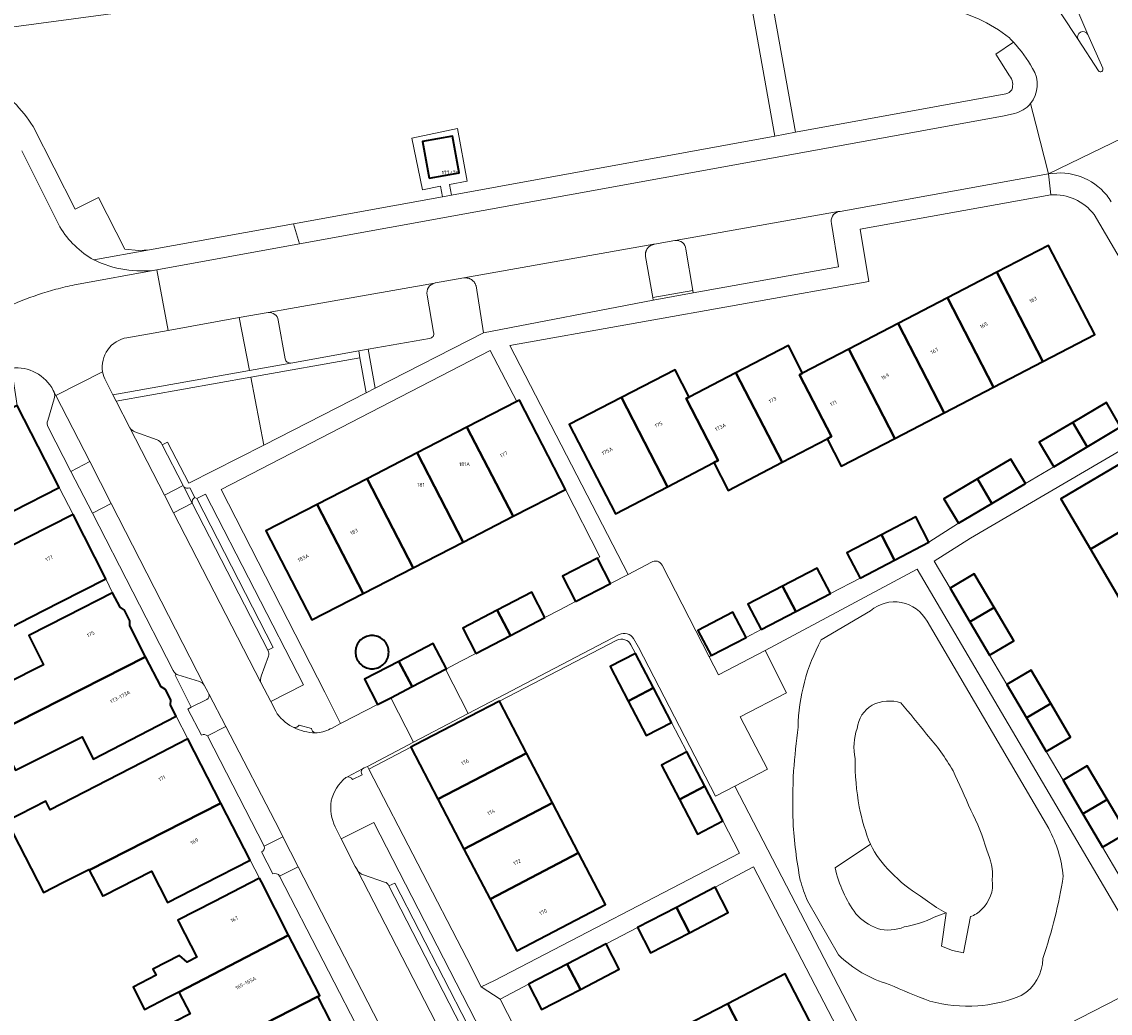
# Model space of a CAD drawing. Header units: metres. Extents: x 197700 to 204338, y 317132 to 325229.
# Tile 304 of 656: x 200407 to 200513, y 319540 to 319636. Entities that reach past the tile are written whole.
import ezdxf
from ezdxf.enums import TextEntityAlignment as Align

# ---------------------------------------------------------------- set-up
doc = ezdxf.new("R2010")
doc.units = ezdxf.units.M
for name, color, linetype, lineweight in [('B-WE-GR-BEPLANTING_CULTUUR_BODEMBEDEKKER-GV', 90, 'Continuous', 18), ('B-WE-GR-BEPLANTING_CULTUUR_HEESTERS-GV', 90, 'Continuous', 18), ('B-WE-OG-BEBOUWING-GV', 7, 'Continuous', 35), ('B-WE-OG-BEBOUWING-T18', 10, 'Continuous', 18), ('B-WE-OG-TERREIN_CULTUURSCHEIDING-GV', 7, 'Continuous', 18), ('B-WE-OG-TERREIN_ERF-GV', 7, 'Continuous', 18), ('B-WE-OG-WATER-GV', 130, 'Continuous', 18), ('B-WE-OG-WATER_SLOOT-GV', 120, 'Continuous', 18), ('B-WE-VH-VERHARDING_ASFALT-GV', 252, 'Continuous', 18), ('B-WE-VH-VERHARDING_BETONSTRAATSTEEN-GV', 252, 'Continuous', 18), ('B-WE-VH-VERHARDING_OPEN-GV', 252, 'Continuous', 18), ('B-WE-VH-VERHARDING_STRAATBAKSTEEN-GV', 252, 'Continuous', 18), ('B-WE-VH-VERHARDING_TEGEL-GV', 252, 'Continuous', 18)]:
    doc.layers.add(name, color=color, linetype=linetype, lineweight=lineweight)
doc.styles.add('NLCS-ISO-M200-T18', font='NLCS-ISO.ttf', dxfattribs={"height": 0.36})

msp = doc.modelspace()

# ---------------------------------------------------------------- linework, layer by layer
at = {"layer": 'B-WE-GR-BEPLANTING_CULTUUR_BODEMBEDEKKER-GV'}
for points in [[(200446.365, 319605.609), (200440.405, 319604.548), (200441.089, 319600.761), (200451.641, 319606.151), (200450.914, 319610.712), (200450.9, 319610.76), (200450.884, 319610.807), (200450.865, 319610.854), (200450.845, 319610.899), (200450.822, 319610.944), (200450.797, 319610.987), (200450.77, 319611.029), (200450.741, 319611.07), (200450.711, 319611.11), (200450.678, 319611.148), (200450.644, 319611.184), (200450.608, 319611.219), (200450.571, 319611.252), (200450.532, 319611.284), (200450.492, 319611.313), (200450.45, 319611.341), (200450.407, 319611.366), (200450.363, 319611.39), (200450.318, 319611.412), (200450.272, 319611.431), (200450.225, 319611.448), (200450.177, 319611.463), (200450.129, 319611.476), (200450.08, 319611.486), (200450.03, 319611.494), (200449.981, 319611.5), (200449.931, 319611.504), (200449.881, 319611.505), (200449.831, 319611.504), (200449.781, 319611.5), (200449.73, 319611.494), (200449.729, 319611.494), (200446.973, 319611.017), (200446.921, 319611.009), (200446.87, 319610.999)], [(200446.158, 319609.825), (200446.772, 319606.206)], [(200430.642, 319608.132), (200427.845, 319607.631), (200428.838, 319602.488), (200432.876, 319603.207)], [(200432.319, 319603.616), (200431.644, 319607.367)], [(200429.953, 319572.069), (200430.899, 319570.232), (200434.105, 319571.868), (200424.557, 319590.432), (200423.717, 319590.011), (200431.157, 319575.49), (200430.634, 319575.218)], [(200430.679, 319574.635), (200429.971, 319572.701)], [(200421.662, 319572.929), (200421.579, 319572.811), (200423.157, 319569.666)], [(200423.977, 319572.169), (200421.865, 319572.822)], [(200424.866, 319570.968), (200424.798, 319571.1), (200424.42, 319571.837)], [(200423.157, 319569.666), (200424.681, 319570.432)], [(200459.498, 319515.774), (200459.457, 319515.843), (200462.105, 319517.292), (200461.945, 319517.603), (200440.954, 319558.456), (200437.775, 319556.856), (200439.136, 319554.16), (200439.312, 319553.848), (200439.326, 319553.821)], [(200439.927, 319553.357), (200442.001, 319552.637)], [(200442.421, 319552.275), (200442.998, 319552.517), (200450.1, 319538.699), (200459.109, 319521.095), (200458.589, 319520.826)]]:
    msp.add_lwpolyline(points, dxfattribs=at)
for points in [[(200446.87, 319610.999, 0.4201805), (200446.158, 319609.825)], [(200431.644, 319607.367, 0.3963458), (200430.642, 319608.132)], [(200446.772, 319606.206, -0.4933261), (200446.365, 319605.609)], [(200432.876, 319603.207, -0.4182355), (200432.319, 319603.616)], [(200430.634, 319575.218, -0.2033243), (200430.679, 319574.635)], [(200421.865, 319572.822, -0.0720507), (200421.662, 319572.929)], [(200424.42, 319571.837, 0.1651162), (200423.977, 319572.169)], [(200429.971, 319572.701, 0.1583736), (200429.953, 319572.069)], [(200424.681, 319570.432, 0.3887005), (200424.866, 319570.968)], [(200439.326, 319553.821, 0.2131217), (200439.927, 319553.357)], [(200442.001, 319552.637, -0.255865), (200442.421, 319552.275)]]:
    msp.add_lwpolyline(points, format="xyb", dxfattribs=at)
msp.add_lwpolyline([(200428.965, 319601.831), (200430.242, 319595.22), (200440.209, 319600.312), (200439.593, 319603.724)], close=True, dxfattribs=at)
at = {"layer": 'B-WE-GR-BEPLANTING_CULTUUR_HEESTERS-GV'}
msp.add_lwpolyline([(200470.31, 319615.144), (200470.267, 319615.136), (200468.283, 319614.785), (200468.264, 319614.782), (200468.237, 319614.777), (200468.185, 319614.764), (200468.137, 319614.75), (200468.09, 319614.734), (200468.044, 319614.715), (200467.998, 319614.694), (200467.954, 319614.672), (200467.91, 319614.647), (200467.868, 319614.62), (200467.827, 319614.591), (200467.788, 319614.56), (200467.75, 319614.527), (200467.714, 319614.493), (200467.679, 319614.457), (200467.646, 319614.419), (200467.615, 319614.38), (200467.586, 319614.339), (200467.559, 319614.297), (200467.534, 319614.254), (200467.511, 319614.21), (200467.49, 319614.164), (200467.471, 319614.118), (200467.455, 319614.071), (200467.44, 319614.023), (200467.428, 319613.974), (200467.419, 319613.925), (200467.412, 319613.876), (200467.407, 319613.826), (200467.404, 319613.776), (200467.404, 319613.726), (200467.406, 319613.676), (200467.41, 319613.626), (200467.418, 319613.573), (200468.127, 319609.591), (200472.025, 319610.28), (200471.347, 319614.312)], dxfattribs=at)
msp.add_lwpolyline([(200471.347, 319614.312, 0.4374476), (200470.31, 319615.144)], format="xyb", dxfattribs=at)
for points in [[(200468.171, 319609.345), (200472.066, 319610.033), (200472.025, 319610.28), (200468.127, 319609.591)], [(200439.593, 319603.724), (200439.475, 319604.382), (200432.876, 319603.207), (200428.838, 319602.488), (200415.524, 319600.117), (200415.843, 319599.494), (200428.965, 319601.831)]]:
    msp.add_lwpolyline(points, close=True, dxfattribs=at)
at = {"layer": 'B-WE-OG-BEBOUWING-GV'}
for points in [[(200446.357, 319621.202), (200449.273, 319621.731), (200448.622, 319625.322), (200445.705, 319624.793)], [(200506.137, 319603.356), (200511.215, 319605.995), (200506.686, 319614.664), (200501.64, 319612.046)], [(200496.834, 319609.553), (200501.332, 319600.859), (200506.137, 319603.356), (200501.64, 319612.046)], [(200501.332, 319600.859), (200496.834, 319609.553), (200492.029, 319607.059), (200496.529, 319598.363)], [(200491.725, 319595.866), (200496.529, 319598.363), (200492.029, 319607.059), (200487.223, 319604.566)], [(200480.741, 319593.555), (200485.106, 319595.831), (200485.532, 319596.053), (200482.418, 319602.073), (200482.709, 319602.224), (200481.349, 319604.917), (200476.226, 319602.25)], [(200491.725, 319595.866), (200487.223, 319604.566), (200482.709, 319602.224), (200482.418, 319602.073), (200485.532, 319596.053), (200485.106, 319595.831), (200486.49, 319593.146)], [(200471.673, 319599.88), (200470.318, 319602.551), (200465.069, 319599.838), (200469.577, 319591.155), (200474.083, 319593.503), (200474.509, 319593.725), (200471.398, 319599.737)], [(200474.509, 319593.725), (200474.083, 319593.503), (200475.46, 319590.802), (200480.741, 319593.555), (200476.226, 319602.25), (200471.673, 319599.88), (200471.398, 319599.737)], [(200450.025, 319596.951), (200454.51, 319588.271), (200459.617, 319590.897), (200455.137, 319599.588), (200454.885, 319599.458)], [(200465.069, 319599.838), (200459.969, 319597.203), (200464.482, 319588.5), (200469.577, 319591.155)], [(200394.641, 319582.983), (200399.556, 319585.603), (200405.832, 319588.806), (200410.285, 319591.079), (200406.199, 319599.083), (200398.388, 319595.03), (200398.535, 319594.746), (200381.832, 319581.854), (200384.834, 319577.964)], [(200513.707, 319596.975), (200512.338, 319599.365), (200509.054, 319597.428), (200510.449, 319595.039)], [(200445.163, 319594.443), (200449.645, 319585.77), (200454.51, 319588.271), (200450.025, 319596.951)], [(200509.054, 319597.428), (200505.771, 319595.492), (200507.191, 319593.103), (200510.449, 319595.039)], [(200449.645, 319585.77), (200445.163, 319594.443), (200440.301, 319591.935), (200444.78, 319583.269)], [(200519.199, 319590.028), (200516.309, 319594.935), (200507.887, 319589.977), (200510.776, 319585.071)], [(200504.431, 319591.463), (200503.011, 319593.852), (200499.753, 319591.916), (200501.173, 319589.526)], [(200435.439, 319589.428), (200439.915, 319580.768), (200444.78, 319583.269), (200440.301, 319591.935)], [(200497.915, 319587.59), (200501.173, 319589.526), (200499.753, 319591.916), (200496.495, 319589.979)], [(200510.776, 319585.071), (200513.547, 319580.365), (200521.97, 319585.322), (200519.199, 319590.028)], [(200439.915, 319580.768), (200435.439, 319589.428), (200430.43, 319586.844), (200434.909, 319578.194)], [(200404.29, 319581.105), (200401.271, 319579.556), (200403.016, 319576.151), (200407.491, 319578.448), (200410.366, 319579.91), (200414.823, 319582.176), (200411.642, 319588.435), (200407.184, 319586.169), (200402.83, 319583.956)], [(200491.686, 319583.994), (200495.04, 319585.743), (200493.755, 319588.208), (200490.401, 319586.458)], [(200488.332, 319582.244), (200491.686, 319583.994), (200490.401, 319586.458), (200487.047, 319584.709)], [(200460.614, 319579.97), (200464.021, 319581.736), (200462.742, 319584.204), (200459.335, 319582.439)], [(200482.059, 319579), (200485.434, 319580.751), (200484.154, 319583.219), (200480.778, 319581.468)], [(200497.089, 319581.26), (200499.016, 319577.998), (200501.384, 319579.396), (200499.457, 319582.658)], [(200411.053, 319578.549), (200407.344, 319576.648), (200408.769, 319573.804), (200401.325, 319570.076), (200403.048, 319566.636), (200404.164, 319567.203), (200418.713, 319574.597), (200417.168, 319577.601), (200417.189, 319578.094), (200416.663, 319579.129), (200416.23, 319579.41), (200415.502, 319580.83)], [(200457.613, 319578.41), (200456.329, 319580.875), (200452.97, 319579.126), (200454.254, 319576.661)], [(200478.684, 319577.248), (200482.059, 319579), (200480.778, 319581.468), (200477.403, 319579.716)], [(200450.895, 319574.912), (200454.254, 319576.661), (200452.97, 319579.126), (200449.611, 319577.377)], [(200473.825, 319574.699), (200477.223, 319576.481), (200475.933, 319578.943), (200472.534, 319577.161)], [(200499.016, 319577.998), (200500.942, 319574.736), (200503.31, 319576.134), (200501.384, 319579.396)], [(200442.401, 319575.044), (200442.395, 319575.185), (200442.376, 319575.325), (200442.345, 319575.464), (200442.303, 319575.599), (200442.249, 319575.729), (200442.183, 319575.855), (200442.107, 319575.974), (200442.021, 319576.087), (200441.926, 319576.191), (200441.821, 319576.287), (200441.709, 319576.373), (200441.59, 319576.449), (200441.464, 319576.514), (200441.333, 319576.568), (200441.198, 319576.611), (200441.06, 319576.641), (200440.92, 319576.66), (200440.778, 319576.666), (200440.637, 319576.66), (200440.497, 319576.641), (200440.359, 319576.611), (200440.224, 319576.568), (200440.093, 319576.514), (200439.967, 319576.449), (200439.848, 319576.373), (200439.736, 319576.287), (200439.631, 319576.191), (200439.536, 319576.087), (200439.449, 319575.974), (200439.373, 319575.855), (200439.308, 319575.729), (200439.254, 319575.599), (200439.211, 319575.464), (200439.181, 319575.325), (200439.162, 319575.185), (200439.156, 319575.044), (200439.162, 319574.902), (200439.181, 319574.762), (200439.211, 319574.624), (200439.254, 319574.489), (200439.308, 319574.358), (200439.373, 319574.233), (200439.449, 319574.113), (200439.536, 319574.001), (200439.631, 319573.897), (200439.736, 319573.801), (200439.848, 319573.715), (200439.967, 319573.639), (200440.093, 319573.573), (200440.224, 319573.519), (200440.359, 319573.477), (200440.497, 319573.446), (200440.637, 319573.428), (200440.778, 319573.421), (200440.92, 319573.428), (200441.06, 319573.446), (200441.198, 319573.477), (200441.333, 319573.519), (200441.464, 319573.573), (200441.59, 319573.639), (200441.709, 319573.715), (200441.821, 319573.801), (200441.926, 319573.897), (200442.021, 319574.001), (200442.107, 319574.113), (200442.183, 319574.233), (200442.249, 319574.358), (200442.303, 319574.489), (200442.345, 319574.624), (200442.376, 319574.762), (200442.395, 319574.902)], [(200444.669, 319571.676), (200447.94, 319573.377), (200448.027, 319573.422), (200446.745, 319575.889), (200443.386, 319574.142)], [(200417.243, 319566.502), (200421.68, 319568.807), (200421.125, 319569.875), (200421.166, 319570.388), (200420.64, 319571.391), (200420.22, 319571.666), (200418.713, 319574.597), (200404.164, 319567.203), (200406.043, 319563.537), (200412.525, 319566.784), (200413.611, 319564.615)], [(200443.386, 319574.142), (200440.028, 319572.396), (200441.311, 319569.93), (200442.591, 319570.596), (200444.669, 319571.676)], [(200465.722, 319570.268), (200468.189, 319571.55), (200466.441, 319574.912), (200463.975, 319573.63)], [(200504.533, 319568.63), (200506.903, 319570.024), (200504.982, 319573.288), (200502.612, 319571.893)], [(200465.722, 319570.268), (200467.47, 319566.905), (200469.937, 319568.187), (200468.189, 319571.55)], [(200450.3, 319568.771), (200444.975, 319565.995), (200444.558, 319565.778), (200447.196, 319560.718), (200455.819, 319565.212), (200453.181, 319570.273)], [(200506.903, 319570.024), (200504.533, 319568.63), (200506.454, 319565.366), (200508.823, 319566.761)], [(200413.229, 319553.79), (200426.043, 319560.323), (200422.819, 319566.587), (200418.373, 319564.298), (200409.406, 319559.687), (200408.981, 319560.516), (200405.194, 319558.576), (200408.755, 319551.623), (200410.644, 319552.59), (200413.187, 319553.87)], [(200447.196, 319560.718), (200449.733, 319555.853), (200458.355, 319560.347), (200455.819, 319565.212)], [(200470.731, 319560.68), (200473.194, 319561.969), (200471.437, 319565.328), (200468.974, 319564.039)], [(200512.394, 319560.688), (200510.469, 319563.95), (200508.101, 319562.552), (200510.026, 319559.29)], [(200474.952, 319558.61), (200473.194, 319561.969), (200470.731, 319560.68), (200472.488, 319557.321)], [(200426.043, 319560.323), (200413.229, 319553.79), (200414.542, 319551.276), (200414.631, 319551.321), (200419.28, 319553.702), (200420.847, 319550.642), (200424.448, 319552.496), (200428.894, 319554.785)], [(200458.355, 319560.347), (200449.733, 319555.853), (200452.27, 319550.988), (200460.892, 319555.481)], [(200510.026, 319559.29), (200511.95, 319556.028), (200514.319, 319557.426), (200512.394, 319560.688)], [(200452.27, 319550.988), (200454.896, 319545.952), (200463.517, 319550.446), (200460.892, 319555.481)], [(200429.808, 319553.005), (200425.361, 319550.72), (200421.843, 319548.912), (200421.938, 319548.726), (200423.708, 319545.335), (200422.778, 319544.849), (200422.019, 319545.469), (200419.433, 319544.145), (200419.73, 319543.565), (200417.497, 319542.404), (200418.61, 319540.232), (200420.849, 319541.38), (200421.943, 319541.941), (200421.965, 319541.898), (200432.65, 319547.474), (200429.99, 319552.651)], [(200470.425, 319550.168), (200471.704, 319547.7), (200475.486, 319549.661), (200474.207, 319552.129)], [(200471.704, 319547.7), (200470.425, 319550.168), (200466.643, 319548.207), (200467.922, 319545.739)], [(200432.65, 319547.474), (200421.965, 319541.898), (200423.041, 319539.799), (200418.46, 319537.452), (200418.864, 319536.663), (200415.735, 319535.059), (200417.23, 319532.145), (200435.483, 319541.479), (200435.679, 319541.58), (200434.644, 319543.594)], [(200461.072, 319542.188), (200464.85, 319544.147), (200463.571, 319546.615), (200459.793, 319544.656)], [(200456.015, 319542.698), (200457.294, 319540.23), (200461.072, 319542.188), (200459.793, 319544.656)], [(200481.043, 319529.937), (200486.651, 319532.851), (200481.032, 319543.692), (200475.426, 319540.787)], [(200434.459, 319533.054), (200438.9, 319535.35), (200438.78, 319535.577), (200438.586, 319535.474), (200435.483, 319541.479), (200417.23, 319532.145), (200414.548, 319530.771), (200416.214, 319527.521), (200425.806, 319532.436), (200426.546, 319530.991), (200430.054, 319532.789), (200430.869, 319531.198)], [(200481.043, 319529.937), (200475.426, 319540.787), (200470.03, 319537.99), (200475.649, 319527.135)]]:
    msp.add_lwpolyline(points, close=True, dxfattribs=at)
at = {"layer": 'B-WE-OG-TERREIN_CULTUURSCHEIDING-GV'}
for points in [[(200407.756, 319626.243), (200411.846, 319618.202), (200414.11, 319619.337), (200416.683, 319614.312), (200418.015, 319614.156), (200419.102, 319614.228), (200433.133, 319616.752), (200447.626, 319619.408), (200447.437, 319620.439), (200445.684, 319620.068), (200444.641, 319625.11), (200449.101, 319626.04), (200450.049, 319620.936), (200448.322, 319620.599), (200448.51, 319619.569), (200480.028, 319625.306), (200476.24, 319646.421), (200476.031, 319646.408), (200475.821, 319646.391)], [(200478.318, 319646.354), (200482.023, 319625.715), (200502.539, 319629.437)], [(200469.957, 319646.056), (200433.142, 319639.893), (200428.421, 319639.024), (200348.381, 319628.273), (200343.64, 319627.488), (200344.383, 319622.619)], [(200502.888, 319631.191), (200501.538, 319633.299), (200503.276, 319634.458)], [(200414.835, 319601.46), (200415.524, 319600.117), (200428.838, 319602.488), (200427.845, 319607.631), (200420.921, 319606.391), (200416.9, 319605.674)], [(200422.933, 319591.487), (200430.242, 319595.22), (200428.965, 319601.831), (200415.843, 319599.494), (200417.17, 319596.908)], [(200417.677, 319596.504), (200419.824, 319595.722)], [(200420.305, 319595.296), (200420.331, 319595.245), (200420.847, 319595.487), (200422.933, 319591.487)], [(200484.54, 319576.223), (200489.35, 319579.071)], [(200494.848, 319578.049), (200506.707, 319557.846)], [(200486.221, 319545.54), (200483.197, 319550.797)], [(200504.016, 319541.582), (200503.636, 319541.422)]]:
    msp.add_lwpolyline(points, dxfattribs=at)
for points in [[(200502.877, 319634.876, 0.1330581), (200496.47, 319637.746)], [(200503.276, 319634.458, 0.0110384), (200502.877, 319634.876)], [(200403.504, 319630.586, -0.1038995), (200407.756, 319626.243)], [(200503.105, 319629.838, 0.2787019), (200502.888, 319631.191)], [(200502.539, 319629.437, 0.2140092), (200503.105, 319629.838)], [(200416.9, 319605.674, 0.4150322), (200414.529, 319602.348)], [(200414.529, 319602.348, 0.0814937), (200414.835, 319601.46)], [(200417.17, 319596.908, 0.1662361), (200417.677, 319596.504)], [(200419.824, 319595.722, -0.2127427), (200420.305, 319595.296)], [(200489.35, 319579.071, -0.4782618), (200494.848, 319578.049)], [(200482.283, 319567.73, -0.1202655), (200484.54, 319576.223)], [(200481.854, 319563.471, -0.0105768), (200482.283, 319567.73)], [(200481.803, 319558.491, -0.0242988), (200481.854, 319563.471)], [(200482.505, 319552.812, -0.0355703), (200481.803, 319558.491)], [(200506.707, 319557.846, -0.0994964), (200508.119, 319553.198)], [(200508.119, 319553.198, -0.0435281), (200506.129, 319545.201)], [(200483.197, 319550.797, -0.0277562), (200482.505, 319552.812)], [(200491.16, 319542.675, -0.1233295), (200486.221, 319545.54)], [(200506.129, 319545.201, -0.2687959), (200504.016, 319541.582)], [(200495.135, 319541.031, -0.0171848), (200491.16, 319542.675)], [(200503.636, 319541.422, -0.0714889), (200499.787, 319540.579)], [(200499.787, 319540.579, -0.0769399), (200495.135, 319541.031)]]:
    msp.add_lwpolyline(points, format="xyb", dxfattribs=at)
msp.add_lwpolyline([(200476.129, 319561.978), (200491.236, 319532.848), (200492.116, 319531.151), (200493.459, 319531.023), (200517.344, 319543.267), (200493.894, 319583.111), (200479.067, 319575.203), (200481.155, 319571.072), (200476.631, 319568.751), (200479.321, 319563.624)], close=True, dxfattribs=at)
at = {"layer": 'B-WE-OG-TERREIN_ERF-GV'}
for points in [[(200506.902, 319619.59), (200488.343, 319616.24), (200489.169, 319611.143), (200454.2, 319604.899), (200465.722, 319582.618), (200467.993, 319583.801)], [(200507.191, 319593.103), (200505.771, 319595.492), (200509.054, 319597.428), (200512.338, 319599.365), (200513.707, 319596.975), (200518.535, 319599.89), (200518.543, 319599.895), (200519.098, 319600.236), (200520.736, 319601.262), (200511.121, 319617.681)], [(200469.038, 319583.501), (200473.627, 319574.595), (200473.825, 319574.699), (200472.534, 319577.161), (200475.933, 319578.943), (200477.223, 319576.481), (200478.684, 319577.248), (200477.403, 319579.716), (200480.778, 319581.468), (200484.154, 319583.219), (200485.434, 319580.751), (200488.332, 319582.244), (200487.047, 319584.709), (200490.401, 319586.458), (200493.755, 319588.208), (200495.04, 319585.743), (200497.915, 319587.59), (200496.495, 319589.979), (200499.753, 319591.916), (200503.011, 319593.852), (200504.431, 319591.463), (200507.191, 319593.103)], [(200402.83, 319583.956), (200407.184, 319586.169), (200411.642, 319588.435), (200410.285, 319591.079), (200405.832, 319588.806)], [(200401.325, 319570.076), (200408.769, 319573.804), (200407.344, 319576.648), (200411.053, 319578.549), (200415.502, 319580.83), (200414.823, 319582.176), (200410.366, 319579.91), (200407.491, 319578.448), (200403.016, 319576.151)], [(200449.733, 319555.853), (200447.196, 319560.718), (200444.558, 319565.778), (200440.458, 319563.641), (200450.011, 319545.185), (200451.404, 319542.432), (200452.702, 319543.051), (200476.588, 319555.446), (200474.952, 319558.61), (200472.488, 319557.321), (200470.731, 319560.68), (200468.974, 319564.039), (200471.437, 319565.328), (200469.937, 319568.187), (200467.47, 319566.905), (200465.722, 319570.268), (200463.975, 319573.63), (200466.441, 319574.912), (200466.006, 319575.744)], [(200464.625, 319576.214), (200453.181, 319570.273), (200455.819, 319565.212), (200458.355, 319560.347), (200460.892, 319555.481), (200463.517, 319550.446), (200454.896, 319545.952), (200452.27, 319550.988), (200449.733, 319555.853)], [(200423.041, 319539.799), (200421.965, 319541.898), (200421.943, 319541.941), (200420.849, 319541.38), (200418.61, 319540.232), (200417.497, 319542.404), (200419.73, 319543.565), (200419.433, 319544.145), (200422.019, 319545.469), (200422.778, 319544.849), (200423.708, 319545.335), (200421.938, 319548.726), (200421.843, 319548.912), (200425.361, 319550.72), (200429.808, 319553.005), (200428.894, 319554.785), (200424.448, 319552.496), (200420.847, 319550.642), (200419.28, 319553.702), (200414.631, 319551.321), (200414.542, 319551.276), (200413.229, 319553.79), (200413.187, 319553.87), (200410.644, 319552.59), (200408.755, 319551.623), (200405.194, 319558.576), (200408.981, 319560.516), (200409.406, 319559.687), (200418.373, 319564.298), (200422.819, 319566.587), (200421.68, 319568.807), (200417.243, 319566.502), (200413.611, 319564.615), (200412.525, 319566.784), (200406.043, 319563.537)], [(200489.516, 319531.893), (200477.936, 319554.131), (200474.207, 319552.129), (200475.486, 319549.661), (200471.704, 319547.7), (200467.922, 319545.739), (200466.643, 319548.207), (200463.571, 319546.615), (200464.85, 319544.147), (200461.072, 319542.188), (200457.294, 319540.23), (200456.015, 319542.698), (200453.252, 319541.237), (200458.274, 319531.446)], [(200470.03, 319537.99), (200475.426, 319540.787), (200481.032, 319543.692), (200486.651, 319532.851)]]:
    msp.add_lwpolyline(points, dxfattribs=at)
for points in [[(200511.121, 319617.681, 0.251957), (200506.902, 319619.59)], [(200467.993, 319583.801, -0.4626648), (200469.038, 319583.501)], [(200466.006, 319575.744, 0.3986396), (200464.625, 319576.214)]]:
    msp.add_lwpolyline(points, format="xyb", dxfattribs=at)
for points in [[(200465.069, 319599.838), (200470.318, 319602.551), (200471.673, 319599.88), (200476.226, 319602.25), (200481.349, 319604.917), (200482.709, 319602.224), (200487.223, 319604.566), (200492.029, 319607.059), (200496.834, 319609.553), (200501.64, 319612.046), (200506.686, 319614.664), (200511.215, 319605.995), (200506.137, 319603.356), (200501.332, 319600.859), (200496.529, 319598.363), (200491.725, 319595.866), (200486.49, 319593.146), (200485.106, 319595.831), (200480.741, 319593.555), (200475.46, 319590.802), (200474.083, 319593.503), (200469.577, 319591.155), (200464.482, 319588.5), (200459.969, 319597.203)], [(200435.439, 319589.428), (200440.301, 319591.935), (200445.163, 319594.443), (200450.025, 319596.951), (200454.885, 319599.458), (200452.289, 319604.423), (200426.059, 319590.895), (200436.189, 319571.153), (200437.717, 319568.097), (200437.842, 319568.161), (200441.311, 319569.93), (200440.028, 319572.396), (200443.386, 319574.142), (200446.745, 319575.889), (200448.027, 319573.422), (200449.421, 319574.146), (200450.895, 319574.912), (200449.611, 319577.377), (200452.97, 319579.126), (200456.329, 319580.875), (200457.613, 319578.41), (200459.066, 319579.165), (200460.614, 319579.97), (200459.335, 319582.439), (200462.742, 319584.204), (200462.986, 319584.329), (200459.617, 319590.897), (200454.51, 319588.271), (200449.645, 319585.77), (200444.78, 319583.269), (200439.915, 319580.768), (200434.909, 319578.194), (200430.43, 319586.844)], [(200508.101, 319562.552), (200510.469, 319563.95), (200512.394, 319560.688), (200514.319, 319557.426), (200511.95, 319556.028), (200513.656, 319553.124), (200516.024, 319554.524), (200517.967, 319551.237), (200515.599, 319549.837), (200517.648, 319546.346), (200541.646, 319560.717), (200519.573, 319598.136), (200499.096, 319586.144), (200495.531, 319583.896), (200497.089, 319581.26), (200499.457, 319582.658), (200501.384, 319579.396), (200503.31, 319576.134), (200500.942, 319574.736), (200502.612, 319571.893), (200504.982, 319573.288), (200506.903, 319570.024), (200508.823, 319566.761), (200506.454, 319565.366)], [(200510.776, 319585.071), (200507.887, 319589.977), (200516.309, 319594.935), (200519.199, 319590.028), (200521.97, 319585.322), (200524.742, 319580.614), (200527.514, 319575.908), (200530.286, 319571.201), (200533.057, 319566.494), (200535.909, 319561.652), (200527.498, 319556.672), (200524.633, 319561.538), (200521.862, 319566.244), (200519.09, 319570.952), (200516.319, 319575.657), (200513.547, 319580.365)], [(200442.401, 319575.044), (200442.395, 319574.902), (200442.376, 319574.762), (200442.345, 319574.624), (200442.303, 319574.489), (200442.249, 319574.358), (200442.183, 319574.233), (200442.107, 319574.113), (200442.021, 319574.001), (200441.926, 319573.897), (200441.821, 319573.801), (200441.709, 319573.715), (200441.59, 319573.639), (200441.464, 319573.573), (200441.333, 319573.519), (200441.198, 319573.477), (200441.06, 319573.446), (200440.92, 319573.428), (200440.778, 319573.421), (200440.637, 319573.428), (200440.497, 319573.446), (200440.359, 319573.477), (200440.224, 319573.519), (200440.093, 319573.573), (200439.967, 319573.639), (200439.848, 319573.715), (200439.736, 319573.801), (200439.631, 319573.897), (200439.536, 319574.001), (200439.449, 319574.113), (200439.373, 319574.233), (200439.308, 319574.358), (200439.254, 319574.489), (200439.211, 319574.624), (200439.181, 319574.762), (200439.162, 319574.902), (200439.156, 319575.044), (200439.162, 319575.185), (200439.181, 319575.325), (200439.211, 319575.464), (200439.254, 319575.599), (200439.308, 319575.729), (200439.373, 319575.855), (200439.449, 319575.974), (200439.536, 319576.087), (200439.631, 319576.191), (200439.736, 319576.287), (200439.848, 319576.373), (200439.967, 319576.449), (200440.093, 319576.514), (200440.224, 319576.568), (200440.359, 319576.611), (200440.497, 319576.641), (200440.637, 319576.66), (200440.778, 319576.666), (200440.92, 319576.66), (200441.06, 319576.641), (200441.198, 319576.611), (200441.333, 319576.568), (200441.464, 319576.514), (200441.59, 319576.449), (200441.709, 319576.373), (200441.821, 319576.287), (200441.926, 319576.191), (200442.021, 319576.087), (200442.107, 319575.974), (200442.183, 319575.855), (200442.249, 319575.729), (200442.303, 319575.599), (200442.345, 319575.464), (200442.376, 319575.325), (200442.395, 319575.185)]]:
    msp.add_lwpolyline(points, close=True, dxfattribs=at)
at = {"layer": 'B-WE-OG-WATER-GV'}
for points in [[(200489.502, 319569.884, 0.2295716), (200488.03, 319567.61)], [(200492.31, 319570.088, 0.1987041), (200489.502, 319569.884)], [(200494.808, 319567.033, 0.0138534), (200492.31, 319570.088)], [(200488.03, 319567.61, 0.1332787), (200487.839, 319564.662)], [(200497.383, 319563.484, 0.0526), (200494.808, 319567.033)], [(200487.839, 319564.662, 0.0464121), (200488.249, 319559.965)], [(200499.103, 319559.642, 0.0104202), (200497.383, 319563.484)], [(200488.249, 319559.965, 0.0443353), (200489.327, 319556.323)], [(200500.662, 319555.733, 0.0564359), (200499.103, 319559.642)], [(200489.327, 319556.323, 0.0824158), (200491.333, 319553.608)], [(200501.209, 319552.86, 0.131172), (200500.662, 319555.733)], [(200491.333, 319553.608, 0.0665747), (200494.22, 319551.265)], [(200500.166, 319549.979, 0.245295), (200501.209, 319552.86)], [(200494.22, 319551.265, 0.0134556), (200496.013, 319550.015)], [(200499.073, 319549.269, 0.1251536), (200500.166, 319549.979)]]:
    msp.add_lwpolyline(points, format="xyb", dxfattribs=at)
for points in [[(200496.013, 319550.015), (200496.671, 319549.639), (200496.709, 319549.617), (200496.248, 319546.381)], [(200496.248, 319546.381), (200497.344, 319545.965), (200498.404, 319545.757), (200499.073, 319549.269)]]:
    msp.add_lwpolyline(points, dxfattribs=at)
at = {"layer": 'B-WE-OG-WATER_SLOOT-GV'}
for points in [[(200494.848, 319578.049, 0.4782618), (200489.35, 319579.071)], [(200484.54, 319576.223, 0.1202655), (200482.283, 319567.73)], [(200488.03, 319567.61, -0.2295716), (200489.502, 319569.884)], [(200489.502, 319569.884, -0.1987041), (200492.31, 319570.088)], [(200492.31, 319570.088, -0.0138534), (200494.808, 319567.033)], [(200482.283, 319567.73, 0.0105768), (200481.854, 319563.471)], [(200487.839, 319564.662, -0.1332787), (200488.03, 319567.61)], [(200494.808, 319567.033, -0.0526), (200497.383, 319563.484)], [(200488.249, 319559.965, -0.0464121), (200487.839, 319564.662)], [(200481.854, 319563.471, 0.0242988), (200481.803, 319558.491)], [(200497.383, 319563.484, -0.0104202), (200499.103, 319559.642)], [(200489.327, 319556.323, -0.0443353), (200488.249, 319559.965)], [(200499.103, 319559.642, -0.0564359), (200500.662, 319555.733)], [(200481.803, 319558.491, 0.0355703), (200482.505, 319552.812)], [(200508.119, 319553.198, 0.0994964), (200506.707, 319557.846)], [(200491.333, 319553.608, -0.0824158), (200489.327, 319556.323)], [(200500.662, 319555.733, -0.131172), (200501.209, 319552.86)], [(200487.916, 319549.543, -0.0993305), (200485.887, 319554.027)], [(200485.887, 319554.027, 0.0993305), (200487.916, 319549.543)], [(200494.22, 319551.265, -0.0665747), (200491.333, 319553.608)], [(200506.129, 319545.201, 0.0435281), (200508.119, 319553.198)], [(200482.505, 319552.812, 0.0277562), (200483.197, 319550.797)], [(200501.209, 319552.86, -0.245295), (200500.166, 319549.979)], [(200496.013, 319550.015, -0.0134556), (200494.22, 319551.265)], [(200500.166, 319549.979, -0.1251536), (200499.073, 319549.269)], [(200490.016, 319548.104, -0.1110278), (200487.916, 319549.543)], [(200487.916, 319549.543, 0.1110278), (200490.016, 319548.104)], [(200495.561, 319549.203, -0.0641827), (200492.637, 319548.283)], [(200492.637, 319548.283, 0.0641827), (200495.561, 319549.203)], [(200492.637, 319548.283, -0.1713174), (200490.016, 319548.104)], [(200490.016, 319548.104, 0.1713174), (200492.637, 319548.283)], [(200486.221, 319545.54, 0.1233295), (200491.16, 319542.675)], [(200504.016, 319541.582, 0.2687959), (200506.129, 319545.201)], [(200491.16, 319542.675, 0.0171848), (200495.135, 319541.031)], [(200499.787, 319540.579, 0.0714889), (200503.636, 319541.422)], [(200495.135, 319541.031, 0.0769399), (200499.787, 319540.579)]]:
    msp.add_lwpolyline(points, format="xyb", dxfattribs=at)
for points in [[(200489.35, 319579.071), (200484.54, 319576.223)], [(200506.707, 319557.846), (200494.848, 319578.049)], [(200485.887, 319554.027), (200489.327, 319556.323)], [(200489.327, 319556.323), (200485.887, 319554.027)], [(200483.197, 319550.797), (200486.221, 319545.54)], [(200495.561, 319549.203), (200496.671, 319549.639), (200496.013, 319550.015)], [(200497.344, 319545.965), (200496.248, 319546.381), (200496.709, 319549.617), (200496.671, 319549.639), (200495.561, 319549.203)], [(200499.073, 319549.269), (200498.404, 319545.757), (200497.344, 319545.965)], [(200503.636, 319541.422), (200504.016, 319541.582)]]:
    msp.add_lwpolyline(points, dxfattribs=at)
at = {"layer": 'B-WE-VH-VERHARDING_ASFALT-GV'}
for points in [[(200232.646, 319609.62), (200320.566, 319623.783), (200341.725, 319627.202), (200343.64, 319627.488), (200348.381, 319628.273), (200428.421, 319639.024), (200433.142, 319639.893), (200469.957, 319646.056)], [(200511.564, 319631.686), (200509.572, 319634.721), (200507.931, 319637.221), (200506.798, 319638.944)], [(200508.528, 319639.812), (200509.349, 319637.932), (200510.529, 319635.229)], [(200510.529, 319635.229), (200511.972, 319631.923)], [(200504.923, 319628.482), (200505.455, 319626.491), (200506.686, 319621.626), (200516.007, 319626.159), (200523.431, 319629.062), (200518.681, 319632.102)], [(200523.431, 319629.062), (200516.007, 319626.159), (200506.686, 319621.626)], [(200410.362, 319616.47), (200406.647, 319623.871)], [(200411.787, 319610.816), (200411.977, 319610.854), (200419.82, 319612.28)]]:
    msp.add_lwpolyline(points, dxfattribs=at)
for points in [[(200496.47, 319637.746, -0.1330581), (200502.877, 319634.876)], [(200502.877, 319634.876, -0.0110384), (200503.276, 319634.458)], [(200503.276, 319634.458, -0.056306), (200505.136, 319631.91)], [(200505.136, 319631.91, -0.3276003), (200504.923, 319628.482)], [(200511.972, 319631.923, -0.9092817), (200511.564, 319631.686)], [(200506.686, 319621.626, -0.2747736), (200512.353, 319619.552)], [(200512.353, 319619.552, -0.043678), (200512.791, 319618.913)], [(200413.672, 319613.251, -0.1288213), (200410.362, 319616.47)], [(200419.82, 319612.28, -0.1469619), (200413.672, 319613.251)], [(200403.39, 319607.748, -0.0601543), (200409.961, 319610.388)], [(200409.961, 319610.388, -0.0163038), (200411.787, 319610.816)]]:
    msp.add_lwpolyline(points, format="xyb", dxfattribs=at)
at = {"layer": 'B-WE-VH-VERHARDING_BETONSTRAATSTEEN-GV'}
for points in [[(200510.529, 319635.229, 0.9864816), (200509.572, 319634.721)], [(200511.564, 319631.686, 0.9092817), (200511.972, 319631.923)], [(200504.923, 319628.482, -0.1613188), (200503.374, 319627.52)], [(200485.549, 319616.798, -0.4166998), (200486.203, 319617.954)], [(200470.31, 319615.144, -0.4374476), (200471.347, 319614.312)], [(200409.961, 319610.388, 0.0601543), (200403.39, 319607.748)], [(200411.787, 319610.816, 0.0163038), (200409.961, 319610.388)], [(200446.158, 319609.825, -0.4201805), (200446.87, 319610.999)], [(200430.642, 319608.132, -0.3963458), (200431.644, 319607.367)], [(200446.365, 319605.609, 0.4933261), (200446.772, 319606.206)], [(200414.529, 319602.348, -0.4150322), (200416.9, 319605.674)], [(200405.658, 319602.712, -0.3117587), (200409.72, 319600.539)], [(200432.319, 319603.616, 0.4182355), (200432.876, 319603.207)], [(200414.835, 319601.46, -0.0814937), (200414.529, 319602.348)], [(200423.012, 319591.051, -0.3123713), (200422.437, 319591.151)], [(200423.253, 319589.564, -0.3555744), (200423.515, 319590.121)], [(200469.038, 319583.501, 0.4626648), (200467.993, 319583.801)], [(200464.863, 319576.754, -0.3794323), (200466.259, 319576.357)], [(200424.866, 319570.968, -0.3887005), (200424.681, 319570.432)], [(200433.027, 319567.759, -0.1398856), (200431.389, 319569.279)], [(200424.15, 319566.958, -0.313011), (200424.756, 319566.874)], [(200435.241, 319567.18, -0.1107587), (200433.165, 319567.688)], [(200436.883, 319567.64, -0.0913453), (200435.423, 319567.18)], [(200436.807, 319560.543, -0.1704056), (200438.232, 319562.811)], [(200437.184, 319558.028, -0.1547121), (200436.807, 319560.543)], [(200430.27, 319556.123, -0.4007217), (200429.998, 319555.574)], [(200431.107, 319553.433, -0.3881581), (200431.772, 319553.215)]]:
    msp.add_lwpolyline(points, format="xyb", dxfattribs=at)
for points in [[(200509.572, 319634.721), (200511.564, 319631.686)], [(200511.972, 319631.923), (200510.529, 319635.229)], [(200486.371, 319617.984), (200506.686, 319621.626), (200505.455, 319626.491), (200504.923, 319628.482)], [(200503.374, 319627.52), (200502.377, 319627.282), (200487.046, 319624.487), (200433.705, 319614.811), (200419.82, 319612.28), (200420.921, 319606.391), (200427.845, 319607.631), (200430.642, 319608.132), (200432.835, 319608.525), (200446.87, 319610.999), (200446.921, 319611.009), (200446.973, 319611.017), (200449.729, 319611.494), (200449.73, 319611.494), (200468.237, 319614.777), (200468.264, 319614.782), (200468.283, 319614.785), (200470.267, 319615.136), (200470.31, 319615.144), (200486.203, 319617.954), (200486.286, 319617.972), (200486.371, 319617.984)], [(200486.203, 319617.954), (200470.31, 319615.144)], [(200471.347, 319614.312), (200472.025, 319610.28), (200472.066, 319610.033), (200486.235, 319612.563), (200485.549, 319616.798)], [(200416.9, 319605.674), (200420.921, 319606.391), (200419.82, 319612.28), (200411.977, 319610.854), (200411.787, 319610.816)], [(200446.87, 319610.999), (200432.835, 319608.525), (200430.642, 319608.132)], [(200446.772, 319606.206), (200446.158, 319609.825)], [(200431.644, 319607.367), (200432.319, 319603.616)], [(200432.876, 319603.207), (200439.475, 319604.382), (200440.405, 319604.548), (200446.365, 319605.609)], [(200409.72, 319600.539), (200409.804, 319600.375), (200409.97, 319600.051), (200414.529, 319602.348)], [(200414.529, 319602.348), (200409.97, 319600.051), (200413.264, 319593.62), (200415.368, 319589.511), (200424.42, 319571.837), (200424.798, 319571.1), (200424.866, 319570.968), (200426.53, 319567.807), (200431.751, 319557.72), (200432.092, 319557.056), (200433.593, 319554.131), (200442.054, 319537.646)], [(200431.389, 319569.279), (200430.899, 319570.232), (200429.953, 319572.069), (200421.433, 319588.625), (200420.556, 319590.328), (200417.17, 319596.908), (200415.843, 319599.494), (200415.524, 319600.117), (200414.835, 319601.46)], [(200422.437, 319591.151), (200423.253, 319589.564)], [(200423.515, 319590.121), (200423.012, 319591.051)], [(200467.993, 319583.801), (200465.722, 319582.618), (200464.021, 319581.736)], [(200466.259, 319576.357), (200466.722, 319575.515), (200474.238, 319561.002), (200476.129, 319561.978), (200479.321, 319563.624), (200476.631, 319568.751), (200481.155, 319571.072), (200479.067, 319575.203), (200474.54, 319572.823), (200473.627, 319574.595), (200469.038, 319583.501)], [(200464.021, 319581.736), (200460.614, 319579.97), (200459.066, 319579.165), (200457.613, 319578.41), (200454.254, 319576.661), (200450.895, 319574.912), (200449.421, 319574.146), (200448.027, 319573.422), (200447.94, 319573.377), (200450.153, 319569.058), (200464.863, 319576.754)], [(200424.756, 319566.874), (200426.53, 319567.807), (200424.866, 319570.968)], [(200424.681, 319570.432), (200423.157, 319569.666), (200422.816, 319569.495), (200424.15, 319566.958)], [(200442.591, 319570.596), (200441.311, 319569.93), (200437.842, 319568.161), (200437.717, 319568.097), (200436.883, 319567.64)], [(200438.232, 319562.811), (200438.325, 319562.867), (200438.374, 319562.897), (200439.83, 319563.666), (200440.008, 319563.76), (200440.317, 319563.913), (200444.83, 319566.274), (200442.591, 319570.596)], [(200433.165, 319567.688), (200433.027, 319567.759)], [(200435.423, 319567.18), (200435.333, 319567.179), (200435.241, 319567.18)], [(200457.889, 319517.769), (200439.326, 319553.821), (200439.312, 319553.848), (200439.136, 319554.16), (200437.775, 319556.856), (200437.184, 319558.028)], [(200431.772, 319553.215), (200433.593, 319554.131), (200432.092, 319557.056), (200430.27, 319556.123)], [(200429.998, 319555.574), (200431.107, 319553.433)], [(200458.589, 319520.826), (200459.109, 319521.095), (200450.1, 319538.699), (200442.998, 319552.517), (200442.421, 319552.275), (200442.427, 319552.259), (200452.408, 319532.81), (200458.477, 319521.064)]]:
    msp.add_lwpolyline(points, dxfattribs=at)
for points in [[(200451.641, 319606.151), (200468.171, 319609.345), (200468.127, 319609.591), (200467.418, 319613.573), (200467.41, 319613.626), (200467.406, 319613.676), (200467.404, 319613.726), (200467.404, 319613.776), (200467.407, 319613.826), (200467.412, 319613.876), (200467.419, 319613.925), (200467.428, 319613.974), (200467.44, 319614.023), (200467.455, 319614.071), (200467.471, 319614.118), (200467.49, 319614.164), (200467.511, 319614.21), (200467.534, 319614.254), (200467.559, 319614.297), (200467.586, 319614.339), (200467.615, 319614.38), (200467.646, 319614.419), (200467.679, 319614.457), (200467.714, 319614.493), (200467.75, 319614.527), (200467.788, 319614.56), (200467.827, 319614.591), (200467.868, 319614.62), (200467.91, 319614.647), (200467.954, 319614.672), (200467.998, 319614.694), (200468.044, 319614.715), (200468.09, 319614.734), (200468.137, 319614.75), (200468.185, 319614.764), (200468.237, 319614.777), (200449.73, 319611.494), (200449.781, 319611.5), (200449.831, 319611.504), (200449.881, 319611.505), (200449.931, 319611.504), (200449.981, 319611.5), (200450.03, 319611.494), (200450.08, 319611.486), (200450.129, 319611.476), (200450.177, 319611.463), (200450.225, 319611.448), (200450.272, 319611.431), (200450.318, 319611.412), (200450.363, 319611.39), (200450.407, 319611.366), (200450.45, 319611.341), (200450.492, 319611.313), (200450.532, 319611.284), (200450.571, 319611.252), (200450.608, 319611.219), (200450.644, 319611.184), (200450.678, 319611.148), (200450.711, 319611.11), (200450.741, 319611.07), (200450.77, 319611.029), (200450.797, 319610.987), (200450.822, 319610.944), (200450.845, 319610.899), (200450.865, 319610.854), (200450.884, 319610.807), (200450.9, 319610.76), (200450.914, 319610.712)], [(200413.264, 319593.62), (200411.431, 319592.652), (200413.53, 319588.567), (200415.368, 319589.511)], [(200421.433, 319588.625), (200423.253, 319589.564), (200422.437, 319591.151), (200422.377, 319591.267), (200420.556, 319590.328)]]:
    msp.add_lwpolyline(points, close=True, dxfattribs=at)
at = {"layer": 'B-WE-VH-VERHARDING_OPEN-GV'}
for points in [[(200448.51, 319619.569), (200448.322, 319620.599), (200450.049, 319620.936), (200449.101, 319626.04), (200444.641, 319625.11), (200445.684, 319620.068), (200447.437, 319620.439), (200447.626, 319619.408)], [(200446.357, 319621.202), (200445.705, 319624.793), (200448.622, 319625.322), (200449.273, 319621.731)], [(200447.94, 319573.377), (200444.669, 319571.676), (200442.591, 319570.596), (200444.83, 319566.274), (200450.153, 319569.058)]]:
    msp.add_lwpolyline(points, close=True, dxfattribs=at)
at = {"layer": 'B-WE-VH-VERHARDING_STRAATBAKSTEEN-GV'}
for points in [[(200409.801, 319599.709), (200409.177, 319597.604)], [(200409.214, 319596.965), (200411.431, 319592.652), (200413.264, 319593.62), (200409.97, 319600.051)], [(200409.97, 319600.051), (200409.804, 319600.375)], [(200417.17, 319596.908), (200420.556, 319590.328), (200422.377, 319591.267), (200420.331, 319595.245), (200420.305, 319595.296)], [(200419.824, 319595.722), (200417.677, 319596.504)], [(200424.42, 319571.837), (200415.368, 319589.511), (200413.53, 319588.567)], [(200430.634, 319575.218), (200430.617, 319575.248), (200423.253, 319589.564), (200421.433, 319588.625), (200429.953, 319572.069)], [(200413.53, 319588.567), (200421.4, 319573.254)], [(200429.971, 319572.701), (200430.679, 319574.635)], [(200421.865, 319572.822), (200423.977, 319572.169)], [(200434.861, 319567.602), (200433.683, 319567.929)], [(200439.83, 319563.666), (200438.374, 319562.897), (200438.325, 319562.867)], [(200438.883, 319562.629), (200439.799, 319563.099)], [(200439.326, 319553.821), (200457.889, 319517.769)], [(200442.001, 319552.637), (200439.927, 319553.357)], [(200458.477, 319521.064), (200452.408, 319532.81), (200442.427, 319552.259), (200442.421, 319552.275)]]:
    msp.add_lwpolyline(points, dxfattribs=at)
for points in [[(200409.804, 319600.375, -0.175661), (200409.801, 319599.709)], [(200409.177, 319597.604, 0.2143137), (200409.214, 319596.965)], [(200417.677, 319596.504, -0.1662361), (200417.17, 319596.908)], [(200420.305, 319595.296, 0.2127427), (200419.824, 319595.722)], [(200430.679, 319574.635, 0.2033243), (200430.634, 319575.218)], [(200421.4, 319573.254, 0.1324098), (200421.662, 319572.929)], [(200421.662, 319572.929, 0.0720507), (200421.865, 319572.822)], [(200423.977, 319572.169, -0.1651162), (200424.42, 319571.837)], [(200429.953, 319572.069, -0.1583736), (200429.971, 319572.701)], [(200433.683, 319567.929, -0.2600209), (200433.165, 319567.688)], [(200433.165, 319567.688, 0.1107587), (200435.241, 319567.18)], [(200435.241, 319567.18, -0.3141371), (200434.861, 319567.602)], [(200439.799, 319563.099, -0.3261726), (200439.83, 319563.666)], [(200438.325, 319562.867, -0.3220804), (200438.883, 319562.629)], [(200439.927, 319553.357, -0.2131217), (200439.326, 319553.821)], [(200442.421, 319552.275, 0.255865), (200442.001, 319552.637)]]:
    msp.add_lwpolyline(points, format="xyb", dxfattribs=at)
for points in [[(200426.53, 319567.807), (200424.756, 319566.874), (200430.27, 319556.123), (200432.092, 319557.056), (200431.751, 319557.72)], [(200431.772, 319553.215), (200440.259, 319536.732), (200442.054, 319537.646), (200433.593, 319554.131)]]:
    msp.add_lwpolyline(points, close=True, dxfattribs=at)
at = {"layer": 'B-WE-VH-VERHARDING_TEGEL-GV'}
for points in [[(200476.24, 319646.421), (200480.028, 319625.306), (200482.023, 319625.715), (200478.318, 319646.354)], [(200510.529, 319635.229), (200509.349, 319637.932)], [(200507.931, 319637.221), (200509.572, 319634.721)], [(200503.276, 319634.458), (200501.538, 319633.299), (200502.888, 319631.191)], [(200502.539, 319629.437), (200482.023, 319625.715), (200480.028, 319625.306)], [(200480.028, 319625.306), (200448.51, 319619.569), (200447.626, 319619.408), (200433.133, 319616.752), (200433.705, 319614.811), (200487.046, 319624.487), (200502.377, 319627.282), (200503.374, 319627.52)], [(200413.672, 319613.251), (200419.102, 319614.228), (200418.015, 319614.156), (200416.683, 319614.312), (200414.11, 319619.337), (200411.846, 319618.202), (200407.756, 319626.243)], [(200406.647, 319623.871), (200410.362, 319616.47)], [(200436.883, 319567.64), (200437.717, 319568.097), (200436.189, 319571.153), (200426.059, 319590.895), (200452.289, 319604.423), (200454.885, 319599.458), (200455.137, 319599.588), (200459.617, 319590.897), (200462.986, 319584.329), (200462.742, 319584.204), (200464.021, 319581.736), (200465.722, 319582.618), (200454.2, 319604.899), (200489.169, 319611.143), (200488.343, 319616.24), (200506.902, 319619.59), (200506.686, 319621.626)], [(200506.686, 319621.626), (200486.371, 319617.984), (200486.286, 319617.972), (200486.203, 319617.954)], [(200506.686, 319621.626), (200506.902, 319619.59)], [(200511.121, 319617.681), (200520.736, 319601.262), (200519.098, 319600.236), (200518.543, 319599.895), (200519.573, 319598.136)], [(200433.133, 319616.752), (200419.102, 319614.228), (200413.672, 319613.251)], [(200419.82, 319612.28), (200433.705, 319614.811), (200433.133, 319616.752)], [(200485.549, 319616.798), (200486.235, 319612.563), (200472.066, 319610.033), (200468.171, 319609.345), (200451.641, 319606.151), (200441.089, 319600.761), (200440.209, 319600.312), (200430.242, 319595.22), (200422.933, 319591.487), (200420.847, 319595.487), (200420.331, 319595.245), (200422.377, 319591.267), (200422.437, 319591.151)], [(200405.658, 319602.712), (200406.199, 319599.083), (200410.285, 319591.079)], [(200409.177, 319597.604), (200409.801, 319599.709)], [(200409.804, 319600.375), (200409.72, 319600.539)], [(200513.656, 319553.124), (200511.95, 319556.028), (200510.026, 319559.29), (200508.101, 319562.552), (200506.454, 319565.366), (200504.533, 319568.63), (200502.612, 319571.893), (200500.942, 319574.736), (200499.016, 319577.998), (200497.089, 319581.26), (200495.531, 319583.896), (200499.096, 319586.144), (200519.573, 319598.136)], [(200421.4, 319573.254), (200413.53, 319588.567), (200411.431, 319592.652), (200409.214, 319596.965)], [(200513.707, 319596.975), (200510.449, 319595.039), (200507.191, 319593.103), (200504.431, 319591.463), (200501.173, 319589.526), (200497.915, 319587.59), (200495.04, 319585.743), (200491.686, 319583.994), (200488.332, 319582.244), (200485.434, 319580.751), (200482.059, 319579), (200478.684, 319577.248), (200477.223, 319576.481), (200473.825, 319574.699), (200473.627, 319574.595), (200474.54, 319572.823), (200479.067, 319575.203), (200493.894, 319583.111), (200517.344, 319543.267)], [(200410.285, 319591.079), (200411.642, 319588.435), (200414.823, 319582.176), (200415.502, 319580.83), (200416.23, 319579.41), (200416.663, 319579.129), (200417.189, 319578.094), (200417.168, 319577.601), (200418.713, 319574.597), (200420.22, 319571.666), (200420.64, 319571.391), (200421.166, 319570.388), (200421.125, 319569.875), (200421.68, 319568.807), (200422.819, 319566.587), (200426.043, 319560.323), (200428.894, 319554.785), (200429.808, 319553.005), (200429.99, 319552.651), (200432.65, 319547.474), (200434.644, 319543.594), (200435.679, 319541.58), (200435.483, 319541.479), (200438.586, 319535.474)], [(200423.012, 319591.051), (200423.515, 319590.121), (200423.717, 319590.011), (200424.557, 319590.432), (200434.105, 319571.868), (200430.899, 319570.232), (200431.389, 319569.279)], [(200423.253, 319589.564), (200430.617, 319575.248), (200430.634, 319575.218), (200431.157, 319575.49), (200423.717, 319590.011)], [(200423.717, 319590.011), (200423.515, 319590.121)], [(200464.863, 319576.754), (200450.153, 319569.058), (200444.83, 319566.274), (200440.317, 319563.913), (200440.458, 319563.641), (200444.558, 319565.778), (200444.975, 319565.995)], [(200466.006, 319575.744), (200466.441, 319574.912), (200468.189, 319571.55), (200469.937, 319568.187), (200471.437, 319565.328), (200473.194, 319561.969), (200474.952, 319558.61), (200476.588, 319555.446), (200452.702, 319543.051), (200451.404, 319542.432), (200453.252, 319541.237), (200456.015, 319542.698), (200459.793, 319544.656), (200463.571, 319546.615), (200466.643, 319548.207), (200470.425, 319550.168), (200474.207, 319552.129), (200477.936, 319554.131), (200489.516, 319531.893), (200491.236, 319532.848), (200476.129, 319561.978), (200474.238, 319561.002), (200466.722, 319575.515), (200466.259, 319576.357)], [(200444.975, 319565.995), (200450.3, 319568.771), (200453.181, 319570.273), (200464.625, 319576.214)], [(200424.15, 319566.958), (200422.816, 319569.495), (200423.157, 319569.666), (200421.579, 319572.811), (200421.662, 319572.929)], [(200433.027, 319567.759), (200433.165, 319567.688)], [(200433.683, 319567.929), (200434.861, 319567.602)], [(200430.27, 319556.123), (200424.756, 319566.874)], [(200435.241, 319567.18), (200435.333, 319567.179), (200435.423, 319567.18)], [(200437.775, 319556.856), (200440.954, 319558.456), (200461.945, 319517.603), (200466.185, 319519.781), (200465.209, 319521.711), (200465.112, 319521.66), (200464.733, 319521.463), (200464.568, 319521.781), (200464.561, 319521.794), (200462.556, 319520.765), (200457.325, 319530.996), (200458.274, 319531.446), (200453.252, 319541.237), (200451.404, 319542.432), (200450.011, 319545.185), (200440.458, 319563.641), (200440.317, 319563.913), (200440.008, 319563.76), (200439.83, 319563.666)], [(200438.325, 319562.867), (200438.232, 319562.811)], [(200439.799, 319563.099), (200438.883, 319562.629)], [(200518.615, 319541.045), (200520.323, 319541.921), (200544.339, 319556.267), (200542.777, 319558.848), (200518.742, 319544.519), (200517.344, 319543.267), (200493.459, 319531.023), (200492.116, 319531.151), (200491.236, 319532.848), (200489.516, 319531.893), (200466.185, 319519.781), (200461.945, 319517.603), (200462.105, 319517.292), (200459.457, 319515.843), (200459.498, 319515.774), (200460.061, 319514.721), (200460.11, 319514.634), (200467.394, 319518.491), (200467.571, 319518.415)], [(200437.184, 319558.028), (200437.775, 319556.856)], [(200431.107, 319553.433), (200429.998, 319555.574)], [(200440.259, 319536.732), (200431.772, 319553.215)]]:
    msp.add_lwpolyline(points, dxfattribs=at)
for points in [[(200509.572, 319634.721, -0.9864816), (200510.529, 319635.229)], [(200505.136, 319631.91, 0.056306), (200503.276, 319634.458)], [(200504.923, 319628.482, 0.3276003), (200505.136, 319631.91)], [(200407.756, 319626.243, 0.1038995), (200403.504, 319630.586)], [(200502.888, 319631.191, -0.2787019), (200503.105, 319629.838)], [(200503.105, 319629.838, -0.2140092), (200502.539, 319629.437)], [(200503.374, 319627.52, 0.1613188), (200504.923, 319628.482)], [(200512.353, 319619.552, 0.2747736), (200506.686, 319621.626)], [(200506.902, 319619.59, -0.251957), (200511.121, 319617.681)], [(200512.791, 319618.913, 0.043678), (200512.353, 319619.552)], [(200486.203, 319617.954, 0.4166998), (200485.549, 319616.798)], [(200410.362, 319616.47, 0.1288213), (200413.672, 319613.251)], [(200413.672, 319613.251, 0.1469619), (200419.82, 319612.28)], [(200409.72, 319600.539, 0.3117587), (200405.658, 319602.712)], [(200409.801, 319599.709, 0.175661), (200409.804, 319600.375)], [(200409.214, 319596.965, -0.2143137), (200409.177, 319597.604)], [(200422.437, 319591.151, 0.3123713), (200423.012, 319591.051)], [(200423.515, 319590.121, 0.3555744), (200423.253, 319589.564)], [(200464.625, 319576.214, -0.3986396), (200466.006, 319575.744)], [(200466.259, 319576.357, 0.3794323), (200464.863, 319576.754)], [(200421.662, 319572.929, -0.1324098), (200421.4, 319573.254)], [(200431.389, 319569.279, 0.1398856), (200433.027, 319567.759)], [(200433.165, 319567.688, 0.2600209), (200433.683, 319567.929)], [(200424.756, 319566.874, 0.313011), (200424.15, 319566.958)], [(200434.861, 319567.602, 0.3141371), (200435.241, 319567.18)], [(200435.423, 319567.18, 0.0913453), (200436.883, 319567.64)], [(200439.83, 319563.666, 0.3261726), (200439.799, 319563.099)], [(200438.232, 319562.811, 0.1704056), (200436.807, 319560.543)], [(200438.883, 319562.629, 0.3220804), (200438.325, 319562.867)], [(200436.807, 319560.543, 0.1547121), (200437.184, 319558.028)], [(200429.998, 319555.574, 0.4007217), (200430.27, 319556.123)], [(200431.772, 319553.215, 0.3881581), (200431.107, 319553.433)]]:
    msp.add_lwpolyline(points, format="xyb", dxfattribs=at)
msp.add_lwpolyline([(200440.209, 319600.312), (200441.089, 319600.761), (200440.405, 319604.548), (200439.475, 319604.382), (200439.593, 319603.724)], close=True, dxfattribs=at)

# ---------------------------------------------------------------- texts
at = {"layer": 'B-WE-OG-BEBOUWING-T18', "style": 'NLCS-ISO-M200-T18'}
for s, p in [('177/TR', (200448.413, 319621.753)), ('181A', (200449.784, 319593.348)), ('181', (200445.539, 319591.341))]:
    msp.add_text(s, height=0.36, dxfattribs=at).set_placement(p, align=Align.MIDDLE)
for s, rotation, p in [('163', 27.4, (200505.184, 319609.378)), ('165', 27.4, (200500.378, 319606.885)), ('167', 27.4, (200495.573, 319604.392)), ('169', 27.4, (200490.767, 319601.898)), ('173', 27.5, (200479.799, 319599.6)), ('171', 27.4, (200485.723, 319599.282)), ('175', 27.3, (200468.699, 319597.211)), ('173A', 27.5, (200474.715, 319596.954)), ('177', 27.2, (200453.605, 319594.297)), ('175A', 27.3, (200463.688, 319594.622)), ('183', 27.2, (200439.019, 319586.774)), ('177', 26.9, (200409.317, 319584.182)), ('183A', 27.2, (200434.071, 319584.221)), ('175', 26.9, (200413.36, 319576.8)), ('173-173A', 27.2, (200416.232, 319570.675)), ('176', 27.5, (200449.828, 319564.321)), ('171', 27.2, (200420.299, 319562.743)), ('174', 27.5, (200452.369, 319559.449)), ('169', 27.2, (200423.459, 319556.603)), ('172', 27.5, (200454.906, 319554.583)), ('170', 27.5, (200457.443, 319549.718)), ('167', 27.1, (200427.359, 319549.02)), ('165-165A', 27.2, (200428.473, 319542.801))]:
    msp.add_text(s, height=0.36, rotation=rotation, dxfattribs=at).set_placement(p, align=Align.MIDDLE)

doc.saveas('drawing.dxf')
